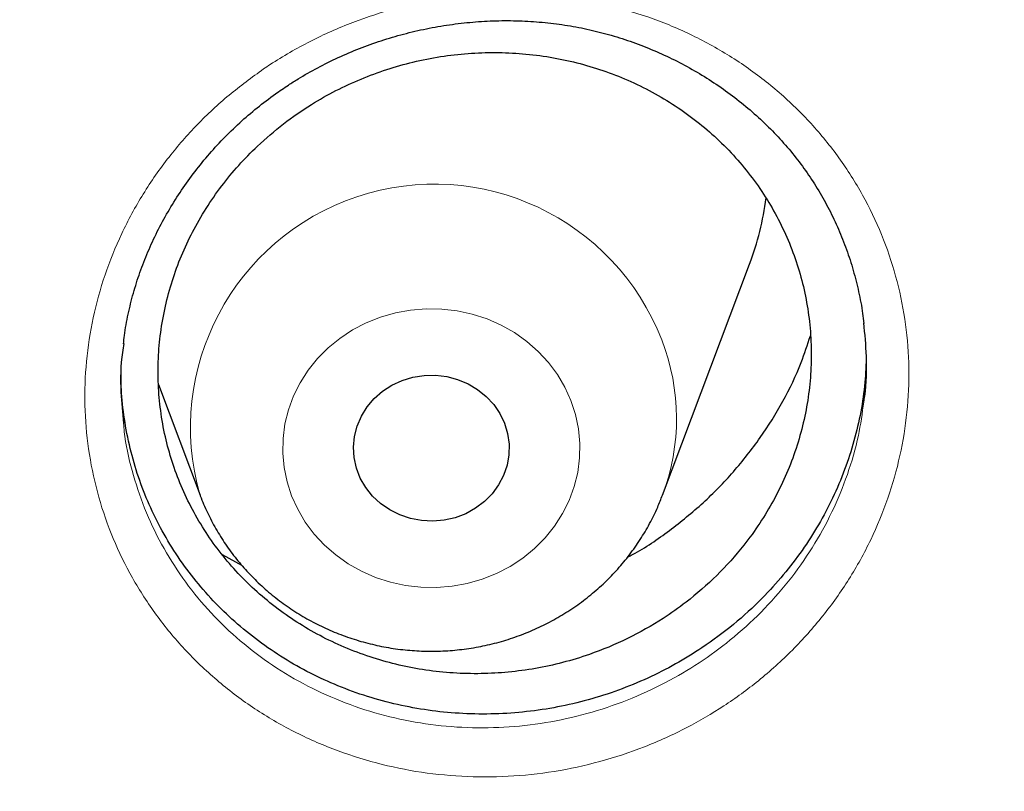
# Model space of a CAD drawing. Header units: millimetres. Extents: x 8 to 830, y 12 to 1725.
# Tile 305 of 329: x 434.22 to 439.28, y 1576.53 to 1580.5. Entities that reach past the tile are written whole.
import ezdxf

# ---------------------------------------------------------------- set-up
doc = ezdxf.new("R2010")
doc.units = ezdxf.units.MM

msp = doc.modelspace()

# ---------------------------------------------------------------- linework, layer by layer
at = {"color": 7, "linetype": 'Continuous', "lineweight": 30}
for p, q in [((437.5246, 1578.0525), (437.9716, 1579.2407)), ((434.9341, 1578.6221), (435.1484, 1578.0525)), ((435.2612, 1577.7476), (435.3644, 1577.691))]:
    msp.add_line(p, q, dxfattribs=at)
at = {"color": 8, "linetype": 'Continuous', "lineweight": 0, "flags": 128}
msp.add_lwpolyline([(437.0541, 1578.539), (437.0775, 1578.4673), (437.0927, 1578.3937), (437.0997, 1578.319), (437.0983, 1578.244), (437.0885, 1578.1696), (437.0706, 1578.0965), (437.0445, 1578.0256), (437.0108, 1577.9576), (436.9696, 1577.8933), (436.9215, 1577.8334), (436.867, 1577.7786), (436.8066, 1577.7294), (436.7412, 1577.6864), (436.6713, 1577.65), (436.5977, 1577.6207), (436.5212, 1577.5988), (436.4428, 1577.5845), (436.3632, 1577.578), (436.2832, 1577.5793), (436.2039, 1577.5884), (436.126, 1577.6053), (436.0504, 1577.6297), (435.978, 1577.6614), (435.9095, 1577.7), (435.8456, 1577.7451), (435.7872, 1577.7963), (435.7347, 1577.8529), (435.6889, 1577.9143), (435.6501, 1577.9799), (435.6189, 1578.0489), (435.5955, 1578.1207), (435.5803, 1578.1943), (435.5733, 1578.269), (435.5747, 1578.344), (435.5845, 1578.4184), (435.6024, 1578.4915), (435.6285, 1578.5624), (435.6622, 1578.6303), (435.7034, 1578.6946), (435.7515, 1578.7545), (435.806, 1578.8093), (435.8664, 1578.8585), (435.9318, 1578.9016), (436.0017, 1578.9379), (436.0753, 1578.9672), (436.1518, 1578.9891), (436.2302, 1579.0035), (436.3098, 1579.01), (436.3898, 1579.0087), (436.4691, 1578.9995), (436.547, 1578.9827), (436.6226, 1578.9583), (436.695, 1578.9266), (436.7635, 1578.8879), (436.8274, 1578.8428), (436.8858, 1578.7917), (436.9383, 1578.7351), (436.9841, 1578.6736), (437.0229, 1578.608), (437.0541, 1578.539)], dxfattribs=at)
at = {"color": 7, "linetype": 'Continuous', "lineweight": 30, "flags": 128}
msp.add_lwpolyline([(436.7124, 1578.4223), (436.7283, 1578.3696), (436.7359, 1578.3153), (436.7349, 1578.2605), (436.7255, 1578.2064), (436.7077, 1578.1542), (436.6821, 1578.105), (436.6491, 1578.0598), (436.6094, 1578.0196), (436.5639, 1577.9853), (436.5136, 1577.9575), (436.4595, 1577.9369), (436.4028, 1577.9239), (436.3446, 1577.9188), (436.2863, 1577.9217), (436.2291, 1577.9325), (436.1741, 1577.951), (436.1226, 1577.9769), (436.0757, 1578.0095), (436.0343, 1578.0481), (435.9994, 1578.092), (435.9716, 1578.1402), (435.9516, 1578.1917), (435.9399, 1578.2454), (435.9366, 1578.3001), (435.9418, 1578.3546), (435.9554, 1578.4079), (435.9771, 1578.4588), (436.0065, 1578.5061), (436.043, 1578.5489), (436.0857, 1578.5863), (436.1337, 1578.6174), (436.1861, 1578.6417), (436.2416, 1578.6585), (436.2992, 1578.6676), (436.3576, 1578.6687), (436.4155, 1578.6619), (436.4718, 1578.6471), (436.5251, 1578.6249), (436.5745, 1578.5956), (436.6188, 1578.5599), (436.657, 1578.5185), (436.6885, 1578.4723), (436.7124, 1578.4223)], dxfattribs=at)
at = {"color": 8, "linetype": 'Continuous', "lineweight": 0}
for centre, radius, start, end in [((436.352, 1578.3986), 1.2526, 21.1324, 195.9006), ((436.4819, 1578.446), 1.1144, 339.3553, 21.2696)]:
    msp.add_arc(centre, radius, start, end, dxfattribs=at)
at = {"color": 7, "linetype": 'Continuous', "lineweight": 30}
msp.add_arc((436.5283, 1579.7845), 1.5423, 339.3553, 352.3917, dxfattribs=at)
at = {"color": 8, "linetype": 'Continuous', "lineweight": 0}
for points, knots in [([(411.9045, 1603.5601), (412.4167, 1603.554), (413.441, 1603.5418), (414.9746, 1603.4431), (416.5022, 1603.2859), (418.0209, 1603.0645), (419.5189, 1602.7828), (420.9934, 1602.442), (422.4421, 1602.0442), (423.8711, 1601.5881), (425.2863, 1601.0715), (426.6846, 1600.494), (428.0626, 1599.8555), (429.4094, 1599.1609), (430.7224, 1598.4114), (431.9913, 1597.6132), (433.2146, 1596.769), (434.3908, 1595.8813), (435.525, 1594.9469), (436.6217, 1593.9615), (437.678, 1592.9259), (438.6907, 1591.8413), (439.6517, 1590.716), (440.559, 1589.5521), (441.4057, 1588.3591), (442.1916, 1587.1399), (442.9161, 1585.8976), (443.5829, 1584.6271), (444.1942, 1583.3229), (444.7476, 1581.9869), (445.2409, 1580.6212), (445.6697, 1579.2366), (446.033, 1577.8355), (446.3296, 1576.4294), (446.555, 1575.0207), (446.6943, 1573.8992), (446.7359, 1573.244), (446.7476, 1573.0598)], [0, 0, 0, 0, 0.029296, 0.058593, 0.087889, 0.117185, 0.146482, 0.175255, 0.204028, 0.232802, 0.261575, 0.290871, 0.320168, 0.349464, 0.378761, 0.408057, 0.43683, 0.465603, 0.494377, 0.52315, 0.552446, 0.581743, 0.611039, 0.640336, 0.669632, 0.698405, 0.727179, 0.755952, 0.784725, 0.814021, 0.843318, 0.872614, 0.901911, 0.931207, 0.95998, 0.988754, 1, 1, 1, 1]), ([(411.9045, 1602.1384), (411.4079, 1602.1325), (410.4148, 1602.1207), (408.9279, 1602.0251), (407.4468, 1601.8726), (405.9744, 1601.658), (404.522, 1601.3848), (403.0924, 1601.0544), (401.6879, 1600.6687), (400.3024, 1600.2266), (398.9303, 1599.7256), (397.5746, 1599.1657), (396.2385, 1598.5467), (394.9327, 1597.8732), (393.6598, 1597.1465), (392.4295, 1596.3727), (391.2435, 1595.5542), (390.1031, 1594.6936), (389.0035, 1593.7876), (387.9401, 1592.8322), (386.916, 1591.8281), (385.9341, 1590.7766), (385.0025, 1589.6855), (384.1228, 1588.5571), (383.3018, 1587.4004), (382.54, 1586.2184), (381.8375, 1585.0139), (381.191, 1583.7821), (380.5983, 1582.5176), (380.0617, 1581.2223), (379.5835, 1579.8983), (379.1678, 1578.5558), (378.8154, 1577.1975), (378.5287, 1575.8341), (378.3069, 1574.4685), (378.1492, 1573.1035), (378.0544, 1571.7333), (378.0226, 1570.3523), (378.0552, 1568.9629), (378.1534, 1567.568), (378.317, 1566.1784), (378.5454, 1564.797), (378.8367, 1563.4344), (379.1888, 1562.0932), (379.5999, 1560.7754), (380.0712, 1559.4755), (380.6051, 1558.1882), (381.2019, 1556.9163), (381.8617, 1555.6628), (382.5795, 1554.4377), (383.3541, 1553.2435), (384.179, 1552.0892), (385.0514, 1550.9765), (385.9686, 1549.9066), (386.9343, 1548.8749), (387.9527, 1547.8773), (389.0228, 1546.9165), (390.1437, 1545.9953), (391.3066, 1545.1212), (392.5093, 1544.2959), (393.7422, 1543.5256), (395.0021, 1542.8108), (396.2859, 1542.1517), (397.5989, 1541.5453), (398.9467, 1540.9892), (400.3273, 1540.4858), (401.7385, 1540.0371), (403.1694, 1539.6471), (404.6173, 1539.3164), (406.0705, 1539.0475), (407.526, 1538.8394), (408.981, 1538.6914), (410.4414, 1538.6025), (411.9134, 1538.5727), (413.3942, 1538.6033), (414.8811, 1538.6954), (416.3622, 1538.8488), (417.8346, 1539.0632), (419.2869, 1539.3364), (420.7165, 1539.6668), (422.1211, 1540.0525), (423.5066, 1540.4947), (424.8787, 1540.9956), (426.2344, 1541.5555), (427.5705, 1542.1745), (428.8762, 1542.848), (430.1492, 1543.5747), (431.3795, 1544.3486), (432.5655, 1545.1671), (433.7058, 1546.0276), (434.8055, 1546.9336), (435.8688, 1547.889), (436.8929, 1548.8931), (437.8748, 1549.9446), (438.8065, 1551.0357), (439.6861, 1552.1641), (440.5071, 1553.3208), (441.269, 1554.5028), (441.9715, 1555.7073), (442.6179, 1556.9391), (443.2106, 1558.2036), (443.7472, 1559.4989), (444.2255, 1560.8229), (444.6412, 1562.1654), (444.9936, 1563.5237), (445.2803, 1564.8871), (445.5021, 1566.2527), (445.6598, 1567.6178), (445.7545, 1568.9879), (445.7863, 1570.3689), (445.7538, 1571.7583), (445.6555, 1573.1532), (445.492, 1574.5428), (445.2635, 1575.9243), (444.9723, 1577.2868), (444.6202, 1578.6281), (444.2091, 1579.9458), (443.7378, 1581.2457), (443.2038, 1582.533), (442.6071, 1583.8049), (441.9473, 1585.0584), (441.2294, 1586.2835), (440.4549, 1587.4778), (439.63, 1588.632), (438.7576, 1589.7447), (437.8403, 1590.8146), (436.8747, 1591.8463), (435.8563, 1592.8439), (434.7861, 1593.8047), (433.6653, 1594.726), (432.5024, 1595.6), (431.2997, 1596.4253), (430.0668, 1597.1956), (428.8069, 1597.9104), (427.5231, 1598.5695), (426.2101, 1599.1759), (424.8623, 1599.732), (423.4817, 1600.2354), (422.0705, 1600.6841), (420.6395, 1601.0741), (419.1917, 1601.4048), (417.7385, 1601.6737), (416.283, 1601.882), (414.828, 1602.0291), (413.3676, 1602.1213), (412.3922, 1602.1327), (411.9045, 1602.1384)], [0, 0, 0, 0, 0.007, 0.014, 0.021, 0.028, 0.035, 0.041875, 0.04875, 0.055625, 0.0625, 0.0695, 0.0765, 0.0835, 0.0905, 0.0975, 0.104375, 0.11125, 0.118125, 0.125, 0.132, 0.139, 0.146, 0.153, 0.16, 0.166875, 0.17375, 0.180625, 0.1875, 0.1945, 0.2015, 0.2085, 0.2155, 0.2225, 0.229375, 0.23625, 0.243125, 0.25, 0.257, 0.264, 0.271, 0.278, 0.285, 0.291875, 0.29875, 0.305625, 0.3125, 0.3195, 0.3265, 0.3335, 0.3405, 0.3475, 0.354375, 0.36125, 0.368125, 0.375, 0.382, 0.389, 0.396, 0.403, 0.41, 0.416875, 0.42375, 0.430625, 0.4375, 0.4445, 0.4515, 0.4585, 0.4655, 0.4725, 0.479375, 0.48625, 0.493125, 0.5, 0.507, 0.514, 0.521, 0.528, 0.535, 0.541875, 0.54875, 0.555625, 0.5625, 0.5695, 0.5765, 0.5835, 0.5905, 0.5975, 0.604375, 0.61125, 0.618125, 0.625, 0.632, 0.639, 0.646, 0.653, 0.66, 0.666875, 0.67375, 0.680625, 0.6875, 0.6945, 0.7015, 0.7085, 0.7155, 0.7225, 0.729375, 0.73625, 0.743125, 0.75, 0.757, 0.764, 0.771, 0.778, 0.785, 0.791875, 0.79875, 0.805625, 0.8125, 0.8195, 0.8265, 0.8335, 0.8405, 0.8475, 0.854375, 0.86125, 0.868125, 0.875, 0.882, 0.889, 0.896, 0.903, 0.91, 0.916875, 0.92375, 0.930625, 0.9375, 0.9445, 0.9515, 0.9585, 0.9655, 0.9725, 0.979375, 0.98625, 0.993125, 1, 1, 1, 1]), ([(435.4748, 1580.2434), (435.486, 1580.2509), (435.5628, 1580.3026), (435.7127, 1580.3888), (435.9314, 1580.486), (436.1595, 1580.5598), (436.3943, 1580.6084), (436.6325, 1580.632), (436.8712, 1580.6303), (437.1072, 1580.6026), (437.3376, 1580.5499), (437.5598, 1580.4732), (437.7708, 1580.3723), (437.9679, 1580.2494), (438.1486, 1580.1062), (438.3101, 1579.9439), (438.4509, 1579.7654), (438.5698, 1579.5725), (438.6642, 1579.3671), (438.7338, 1579.1522), (438.7775, 1578.9308), (438.7942, 1578.7056), (438.7845, 1578.4796), (438.7485, 1578.255), (438.6858, 1578.035), (438.598, 1577.8221), (438.4861, 1577.6192), (438.3509, 1577.4291), (438.1948, 1577.254), (438.0238, 1577.0995), (437.8414, 1576.9668), (437.6456, 1576.8521), (437.4324, 1576.7555), (437.2042, 1576.6798), (436.9694, 1576.6287), (436.7312, 1576.6037), (436.4926, 1576.6037), (436.256, 1576.6289), (436.0247, 1576.6801), (435.8014, 1576.7557), (435.5892, 1576.8545), (435.3913, 1576.9762), (435.2097, 1577.1182), (435.0463, 1577.279), (434.904, 1577.4571), (434.7838, 1577.6495), (434.6873, 1577.854), (434.6165, 1578.0683), (434.5713, 1578.2892), (434.5522, 1578.5143), (434.5606, 1578.7406), (434.5952, 1578.9654), (434.6558, 1579.1858), (434.7422, 1579.3987), (434.8523, 1579.6019), (434.9828, 1579.7896), (435.1316, 1579.9592), (435.2937, 1580.1121), (435.4145, 1580.1997), (435.4748, 1580.2434)], [0, 0, 0, 0, 0.003044, 0.020975, 0.038963, 0.056894, 0.074819, 0.092802, 0.110728, 0.128624, 0.146578, 0.164475, 0.182389, 0.200361, 0.218275, 0.236112, 0.254005, 0.271841, 0.28971, 0.307636, 0.325504, 0.343324, 0.361201, 0.379021, 0.396887, 0.414809, 0.432675, 0.45054, 0.468461, 0.486325, 0.502928, 0.519531, 0.53752, 0.555566, 0.573553, 0.591465, 0.609432, 0.627342, 0.645284, 0.663284, 0.681226, 0.699108, 0.717048, 0.73493, 0.7528, 0.770728, 0.788597, 0.806439, 0.824337, 0.842178, 0.860021, 0.877922, 0.895765, 0.913595, 0.931481, 0.949309, 0.96619, 0.983119, 1, 1, 1, 1]), ([(434.755, 1578.4224), (434.7561, 1578.4078), (434.7623, 1578.3252), (434.7969, 1578.178), (434.8594, 1577.9838), (434.9473, 1577.7988), (435.0559, 1577.6246), (435.1848, 1577.4636), (435.3327, 1577.3184), (435.4971, 1577.1902), (435.6762, 1577.0805), (435.8682, 1576.9914), (436.0703, 1576.9236), (436.2796, 1576.8779), (436.4937, 1576.8556), (436.7096, 1576.8563), (436.9251, 1576.8796), (437.1375, 1576.9265), (437.344, 1576.9957), (437.5368, 1577.0838), (437.7139, 1577.1882), (437.8788, 1577.3088), (438.0335, 1577.4491), (438.1747, 1577.6082), (438.2971, 1577.7808), (438.3984, 1577.9649), (438.4774, 1578.1581), (438.5333, 1578.3481), (438.5506, 1578.4743), (438.5585, 1578.5326)], [0, 0, 0, 0, 0.008232, 0.046767, 0.085179, 0.123653, 0.16225, 0.200724, 0.239228, 0.277855, 0.31636, 0.35499, 0.393745, 0.432377, 0.470947, 0.509641, 0.548215, 0.586943, 0.625799, 0.664533, 0.700269, 0.736005, 0.774472, 0.813061, 0.851528, 0.889993, 0.92858, 0.967045, 1, 1, 1, 1])]:
    msp.add_open_spline(points, degree=3, knots=knots, dxfattribs=at)
at = {"color": 7, "linetype": 'Continuous', "lineweight": 30}
for points, knots in [([(379.3607, 1573.8314), (379.3766, 1573.9616), (379.4114, 1574.2451), (379.4739, 1574.6808), (379.5463, 1575.1387), (379.6262, 1575.5955), (379.7135, 1576.0511), (379.808, 1576.5054), (379.9099, 1576.9583), (380.019, 1577.4098), (380.1353, 1577.8596), (380.2589, 1578.3078), (380.3897, 1578.7542), (380.5276, 1579.1986), (380.6726, 1579.6411), (380.8248, 1580.0814), (380.984, 1580.5196), (381.1502, 1580.9554), (381.3234, 1581.3889), (381.5035, 1581.8199), (381.6906, 1582.2482), (381.8845, 1582.6739), (382.0852, 1583.0968), (382.2927, 1583.5168), (382.507, 1583.9338), (382.7279, 1584.3477), (382.9554, 1584.7585), (383.1895, 1585.166), (383.4301, 1585.5701), (383.6772, 1585.9708), (383.9307, 1586.368), (384.1906, 1586.7615), (384.4567, 1587.1513), (384.7291, 1587.5374), (385.0077, 1587.9195), (385.2923, 1588.2976), (385.583, 1588.6717), (385.8797, 1589.0416), (386.1823, 1589.4073), (386.4908, 1589.7686), (386.805, 1590.1256), (387.1249, 1590.4781), (387.4504, 1590.826), (387.7815, 1591.1692), (388.118, 1591.5078), (388.46, 1591.8416), (388.8073, 1592.1705), (389.1598, 1592.4944), (389.5175, 1592.8133), (389.8803, 1593.1272), (390.248, 1593.4358), (390.6207, 1593.7393), (390.9982, 1594.0374), (391.3805, 1594.3302), (391.7675, 1594.6175), (392.159, 1594.8993), (392.5549, 1595.1756), (392.9553, 1595.4462), (393.36, 1595.7112), (393.7689, 1595.9704), (394.1819, 1596.2238), (394.5989, 1596.4713), (395.0199, 1596.7129), (395.4447, 1596.9485), (395.8732, 1597.1781), (396.3054, 1597.4016), (396.7411, 1597.619), (397.1803, 1597.8302), (397.6228, 1598.0352), (398.0685, 1598.2339), (398.5174, 1598.4262), (398.9694, 1598.6122), (399.4242, 1598.7918), (399.8819, 1598.965), (400.3423, 1599.1316), (400.8054, 1599.2918), (401.271, 1599.4453), (401.739, 1599.5923), (402.2092, 1599.7326), (402.6817, 1599.8663), (403.1563, 1599.9933), (403.6329, 1600.1136), (404.1114, 1600.2271), (404.5916, 1600.3338), (405.0735, 1600.4338), (405.5569, 1600.5269), (406.0418, 1600.6132), (406.528, 1600.6926), (407.0154, 1600.7652), (407.5039, 1600.8308), (407.9935, 1600.8895), (408.4839, 1600.9413), (408.9751, 1600.9862), (409.467, 1601.0241), (409.9594, 1601.0551), (410.4523, 1601.0791), (410.9454, 1601.0962), (411.4389, 1601.1062), (411.9324, 1601.1093), (412.4259, 1601.1054), (412.9193, 1601.0946), (413.4124, 1601.0768), (413.9052, 1601.052), (414.3976, 1601.0202), (414.8894, 1600.9815), (415.3805, 1600.9358), (415.8708, 1600.8833), (416.3603, 1600.8237), (416.8487, 1600.7573), (417.336, 1600.684), (417.822, 1600.6038), (418.3067, 1600.5167), (418.79, 1600.4229), (419.2717, 1600.3221), (419.7517, 1600.2146), (420.23, 1600.1003), (420.7063, 1599.9793), (421.1807, 1599.8516), (421.6529, 1599.7171), (422.1229, 1599.5761), (422.5907, 1599.4283), (423.0559, 1599.274), (423.5187, 1599.1132), (423.9788, 1598.9458), (424.4362, 1598.7719), (424.8907, 1598.5916), (425.3423, 1598.4049), (425.7908, 1598.2118), (426.2362, 1598.0124), (426.6783, 1597.8067), (427.1171, 1597.5948), (427.5524, 1597.3768), (427.9842, 1597.1526), (428.4123, 1596.9223), (428.8366, 1596.686), (429.2572, 1596.4437), (429.6737, 1596.1955), (430.0863, 1595.9415), (430.4947, 1595.6817), (430.8989, 1595.4161), (431.2988, 1595.1448), (431.6943, 1594.8679), (432.0852, 1594.5855), (432.4716, 1594.2975), (432.8534, 1594.0042), (433.2304, 1593.7055), (433.6025, 1593.4014), (433.9697, 1593.0922), (434.3319, 1592.7778), (434.689, 1592.4583), (435.0409, 1592.1338), (435.3876, 1591.8044), (435.729, 1591.4701), (436.0649, 1591.131), (436.3954, 1590.7872), (436.7202, 1590.4388), (437.0395, 1590.0858), (437.3531, 1589.7284), (437.6608, 1589.3665), (437.9627, 1589.0004), (438.2588, 1588.63), (438.5488, 1588.2555), (438.8328, 1587.8769), (439.1106, 1587.4944), (439.3823, 1587.108), (439.6477, 1586.7177), (439.9069, 1586.3238), (440.1597, 1585.9263), (440.406, 1585.5252), (440.6459, 1585.1207), (440.8793, 1584.7128), (441.1061, 1584.3017), (441.3262, 1583.8874), (441.5397, 1583.4701), (441.7465, 1583.0498), (441.9464, 1582.6266), (442.1396, 1582.2006), (442.3259, 1581.772), (442.5052, 1581.3407), (442.6777, 1580.907), (442.8431, 1580.4709), (443.0015, 1580.0325), (443.1528, 1579.5919), (443.2971, 1579.1493), (443.4342, 1578.7046), (443.5642, 1578.258), (443.6869, 1577.8097), (443.8025, 1577.3597), (443.9108, 1576.9081), (444.0118, 1576.455), (444.1056, 1576.0005), (444.192, 1575.5447), (444.2712, 1575.0878), (444.3427, 1574.6298), (444.4021, 1574.211), (444.4344, 1573.9444), (444.4481, 1573.8312)], [0, 0, 0, 0, 0.004388, 0.009555, 0.014723, 0.01989, 0.025057, 0.030224, 0.035392, 0.040559, 0.045726, 0.050893, 0.05606, 0.061228, 0.066395, 0.071562, 0.076729, 0.081896, 0.087063, 0.092229, 0.097396, 0.102563, 0.10773, 0.112897, 0.118063, 0.12323, 0.128396, 0.133563, 0.138729, 0.143896, 0.149062, 0.154229, 0.159395, 0.164561, 0.169727, 0.174894, 0.18006, 0.185226, 0.190392, 0.195558, 0.200724, 0.20589, 0.211055, 0.216221, 0.221387, 0.226553, 0.231718, 0.236884, 0.242049, 0.247215, 0.25238, 0.257546, 0.262711, 0.267877, 0.273042, 0.278207, 0.283372, 0.288538, 0.293703, 0.298868, 0.304033, 0.309198, 0.314363, 0.319528, 0.324693, 0.329858, 0.335023, 0.340188, 0.345353, 0.350518, 0.355682, 0.360847, 0.366012, 0.371177, 0.376341, 0.381506, 0.386671, 0.391835, 0.397, 0.402165, 0.407329, 0.412494, 0.417658, 0.422823, 0.427988, 0.433152, 0.438317, 0.443481, 0.448646, 0.45381, 0.458975, 0.464139, 0.469304, 0.474468, 0.479632, 0.484797, 0.489961, 0.495126, 0.50029, 0.505455, 0.510619, 0.515784, 0.520948, 0.526112, 0.531277, 0.536441, 0.541606, 0.54677, 0.551935, 0.557099, 0.562264, 0.567428, 0.572593, 0.577757, 0.582922, 0.588086, 0.593251, 0.598415, 0.60358, 0.608744, 0.613909, 0.619074, 0.624238, 0.629403, 0.634568, 0.639732, 0.644897, 0.650062, 0.655226, 0.660391, 0.665556, 0.670721, 0.675886, 0.68105, 0.686215, 0.69138, 0.696545, 0.70171, 0.706875, 0.71204, 0.717205, 0.722371, 0.727536, 0.732701, 0.737866, 0.743031, 0.748197, 0.753362, 0.758527, 0.763693, 0.768858, 0.774024, 0.779189, 0.784355, 0.789521, 0.794686, 0.799852, 0.805018, 0.810184, 0.815349, 0.820515, 0.825681, 0.830847, 0.836013, 0.84118, 0.846346, 0.851512, 0.856678, 0.861844, 0.867011, 0.872177, 0.877344, 0.88251, 0.887677, 0.892843, 0.89801, 0.903177, 0.908343, 0.91351, 0.918677, 0.923844, 0.929011, 0.934178, 0.939344, 0.944512, 0.949679, 0.954846, 0.960013, 0.96518, 0.970347, 0.975514, 0.980681, 0.985849, 0.991016, 0.996183, 1, 1, 1, 1]), ([(435.602, 1580.1606), (435.6185, 1580.1711), (435.6676, 1580.2026), (435.7524, 1580.2508), (435.8577, 1580.3031), (435.9667, 1580.3494), (436.0789, 1580.3897), (436.1939, 1580.4236), (436.311, 1580.451), (436.4297, 1580.4716), (436.5492, 1580.4853), (436.6689, 1580.492), (436.788, 1580.4917), (436.906, 1580.4844), (437.0222, 1580.4702), (437.1362, 1580.4491), (437.2482, 1580.4211), (437.3585, 1580.3864), (437.4671, 1580.345), (437.5735, 1580.2968), (437.6771, 1580.2421), (437.7772, 1580.1813), (437.873, 1580.1146), (437.9639, 1580.0426), (438.0493, 1579.9657), (438.1287, 1579.8844), (438.2017, 1579.7991), (438.268, 1579.7102), (438.328, 1579.6175), (438.3819, 1579.5207), (438.4297, 1579.4199), (438.471, 1579.3155), (438.5057, 1579.2081), (438.533, 1579.0982), (438.5507, 1579.007), (438.5565, 1578.9522), (438.5583, 1578.9351)], [0, 0, 0, 0, 0.014983, 0.044743, 0.074645, 0.104754, 0.135047, 0.165489, 0.196036, 0.226639, 0.257231, 0.287751, 0.318145, 0.34837, 0.378393, 0.408175, 0.437807, 0.46773, 0.497981, 0.528503, 0.559226, 0.590072, 0.620958, 0.651773, 0.682435, 0.712875, 0.743036, 0.772888, 0.802642, 0.832667, 0.862965, 0.893496, 0.924212, 0.955055, 0.985966, 1, 1, 1, 1]), ([(435.4428, 1579.8462), (435.4102, 1579.8138), (435.345, 1579.749), (435.2573, 1579.6418), (435.1777, 1579.5274), (435.1087, 1579.4072), (435.0507, 1579.2829), (435.0039, 1579.1553), (434.9681, 1579.0233), (434.9442, 1578.8895), (434.9322, 1578.7548), (434.9321, 1578.6209), (434.944, 1578.4864), (434.9677, 1578.3541), (435.0031, 1578.2246), (435.0496, 1578.0995), (435.1077, 1577.9775), (435.1763, 1577.8615), (435.2551, 1577.7517), (435.3429, 1577.6494), (435.4406, 1577.5538), (435.5464, 1577.4669), (435.6597, 1577.3891), (435.7789, 1577.3212), (435.9053, 1577.2626), (436.0363, 1577.2148), (436.1714, 1577.1777), (436.3087, 1577.1518), (436.4496, 1577.1368), (436.5911, 1577.1334), (436.7325, 1577.1413), (436.8724, 1577.1603), (437.012, 1577.1907), (437.1712, 1577.2391), (437.3462, 1577.3121), (437.5109, 1577.4051), (437.6645, 1577.5138), (437.8058, 1577.6372), (437.9303, 1577.776), (438.0252, 1577.9071), (438.0964, 1578.0253), (438.1569, 1578.1479), (438.207, 1578.276), (438.2455, 1578.4071), (438.2723, 1578.5402), (438.2872, 1578.6738), (438.2904, 1578.8092), (438.2814, 1578.9435), (438.2606, 1579.0762), (438.2283, 1579.2057), (438.1842, 1579.3331), (438.129, 1579.4557), (438.063, 1579.5732), (437.9872, 1579.6839), (437.9009, 1579.7891), (437.8056, 1579.8863), (437.7018, 1579.9752), (437.5911, 1580.0549), (437.4723, 1580.126), (437.3477, 1580.1868), (437.2178, 1580.2372), (437.0846, 1580.2768), (436.9466, 1580.3058), (436.8066, 1580.3234), (436.6656, 1580.3296), (436.5248, 1580.3247), (436.3831, 1580.3083), (436.2433, 1580.2806), (436.1066, 1580.242), (435.9742, 1580.193), (435.8447, 1580.1331), (435.7108, 1580.057), (435.5739, 1579.9633), (435.4867, 1579.8854), (435.4428, 1579.8462)], [0, 0, 0, 0, 0.013235, 0.02647, 0.04004, 0.053709, 0.066946, 0.080276, 0.09375, 0.10742, 0.12065, 0.134045, 0.14744, 0.161103, 0.174327, 0.187716, 0.201104, 0.21476, 0.227982, 0.241368, 0.254754, 0.268408, 0.281633, 0.295022, 0.30841, 0.322067, 0.335299, 0.348695, 0.36209, 0.375754, 0.388993, 0.402325, 0.415801, 0.429472, 0.449496, 0.46952, 0.483197, 0.503222, 0.523247, 0.536925, 0.550165, 0.563499, 0.576976, 0.590649, 0.603882, 0.61728, 0.630677, 0.644343, 0.657569, 0.670959, 0.684349, 0.698007, 0.711229, 0.724615, 0.738001, 0.751655, 0.764879, 0.778266, 0.791654, 0.805309, 0.818538, 0.831931, 0.845325, 0.858986, 0.872223, 0.885553, 0.899026, 0.912695, 0.925938, 0.939275, 0.952754, 0.96643, 0.983122, 1, 1, 1, 1]), ([(434.7549, 1578.8299), (434.7564, 1578.8443), (434.7615, 1578.8955), (434.7781, 1578.9826), (434.8044, 1579.0908), (434.8384, 1579.1977), (434.8794, 1579.3034), (434.9275, 1579.4076), (434.9826, 1579.5097), (435.0443, 1579.6089), (435.1124, 1579.7049), (435.1865, 1579.7969), (435.2661, 1579.8844), (435.3509, 1579.967), (435.4405, 1580.0441), (435.5245, 1580.1085), (435.5796, 1580.1455), (435.602, 1580.1606)], [0, 0, 0, 0, 0.027405, 0.09759, 0.167179, 0.237059, 0.307691, 0.378822, 0.450355, 0.522175, 0.594151, 0.666132, 0.737959, 0.809512, 0.880693, 0.951431, 1, 1, 1, 1]), ([(438.5585, 1578.5326), (438.5601, 1578.5421), (438.573, 1578.6194), (438.5758, 1578.7557), (438.5643, 1578.8806), (438.5591, 1578.9377)], [0, 0, 0, 0, 0.070949, 0.575286, 1, 1, 1, 1]), ([(437.3443, 1577.7338), (437.3531, 1577.7383), (437.4292, 1577.7769), (437.561, 1577.8693), (437.7358, 1578.0103), (437.892, 1578.171), (438.0298, 1578.346), (438.1461, 1578.5342), (438.2322, 1578.7102), (438.2693, 1578.8256), (438.2841, 1578.8717)], [0, 0, 0, 0, 0.019408, 0.166765, 0.313653, 0.460568, 0.607951, 0.754867, 0.901865, 1, 1, 1, 1]), ([(434.756, 1578.8322), (434.7536, 1578.817), (434.7401, 1578.7342), (434.7373, 1578.5962), (434.7496, 1578.4755), (434.755, 1578.4224)], [0, 0, 0, 0, 0.11185, 0.609219, 1, 1, 1, 1]), ([(438.5714, 1578.7723), (438.5698, 1578.7256), (438.5665, 1578.6284), (438.5447, 1578.481), (438.5103, 1578.3309), (438.462, 1578.1823), (438.401, 1578.0381), (438.3276, 1577.8994), (438.243, 1577.7674), (438.1464, 1577.6409), (438.0298, 1577.5127), (437.8917, 1577.3849), (437.7822, 1577.307), (437.7272, 1577.2679)], [0, 0, 0, 0, 0.0798744, 0.1663122, 0.2533572, 0.3410187, 0.4301715, 0.5166159, 0.6036672, 0.6913332, 0.7804873, 0.8896349, 1, 1, 1, 1]), ([(437.7272, 1577.2679), (437.6824, 1577.2395), (437.5926, 1577.1825), (437.4488, 1577.1105), (437.2986, 1577.0485), (437.1437, 1576.9989), (436.9856, 1576.9619), (436.8257, 1576.9378), (436.6628, 1576.9263), (436.5003, 1576.928), (436.3396, 1576.9425), (436.1821, 1576.9699), (436.0264, 1577.0102), (435.8756, 1577.0629), (435.731, 1577.1275), (435.5937, 1577.203), (435.4626, 1577.2903), (435.3403, 1577.3878), (435.2276, 1577.4948), (435.1255, 1577.6101), (435.0332, 1577.7348), (434.9528, 1577.8664), (434.8848, 1578.0038), (434.8297, 1578.1457), (434.7868, 1578.2933), (434.7579, 1578.4438), (434.7426, 1578.5792), (434.7426, 1578.6635), (434.7427, 1578.6974)], [0, 0, 0, 0, 0.038444, 0.077159, 0.116179, 0.15583, 0.194406, 0.233258, 0.272531, 0.312375, 0.350905, 0.389711, 0.428802, 0.468554, 0.506976, 0.54567, 0.584638, 0.624267, 0.662727, 0.701459, 0.740502, 0.780187, 0.818594, 0.857272, 0.896225, 0.93584, 0.974253, 1, 1, 1, 1]), ([(435.1475, 1578.0556), (435.1481, 1578.0537), (435.1586, 1578.0221), (435.1855, 1577.9631), (435.2283, 1577.8795), (435.2784, 1577.7997), (435.3345, 1577.7236), (435.3966, 1577.6519), (435.4642, 1577.585), (435.537, 1577.5233), (435.6146, 1577.467), (435.6964, 1577.4167), (435.7821, 1577.3725), (435.8711, 1577.3347), (435.963, 1577.3036), (436.0571, 1577.2794), (436.153, 1577.2622), (436.25, 1577.2522), (436.3476, 1577.2494), (436.4452, 1577.2539), (436.5422, 1577.2656), (436.638, 1577.2844), (436.7321, 1577.3104), (436.8238, 1577.3433), (436.9126, 1577.3829), (436.998, 1577.429), (437.0794, 1577.4813), (437.1563, 1577.5396), (437.2284, 1577.6033), (437.295, 1577.6723), (437.3559, 1577.7459), (437.4107, 1577.8238), (437.4589, 1577.9056), (437.4971, 1577.9821), (437.5162, 1578.0324), (437.5241, 1578.0533)], [0, 0, 0, 0, 0.002078, 0.033105, 0.064163, 0.095259, 0.1264, 0.157591, 0.188835, 0.220135, 0.251492, 0.282903, 0.314368, 0.345883, 0.377445, 0.409048, 0.440688, 0.472359, 0.504055, 0.535771, 0.567498, 0.599229, 0.630957, 0.662675, 0.694375, 0.726051, 0.757695, 0.7893, 0.82086, 0.852369, 0.883823, 0.915219, 0.946554, 0.97783, 1, 1, 1, 1])]:
    msp.add_open_spline(points, degree=3, knots=knots, dxfattribs=at)

doc.saveas('drawing.dxf')
